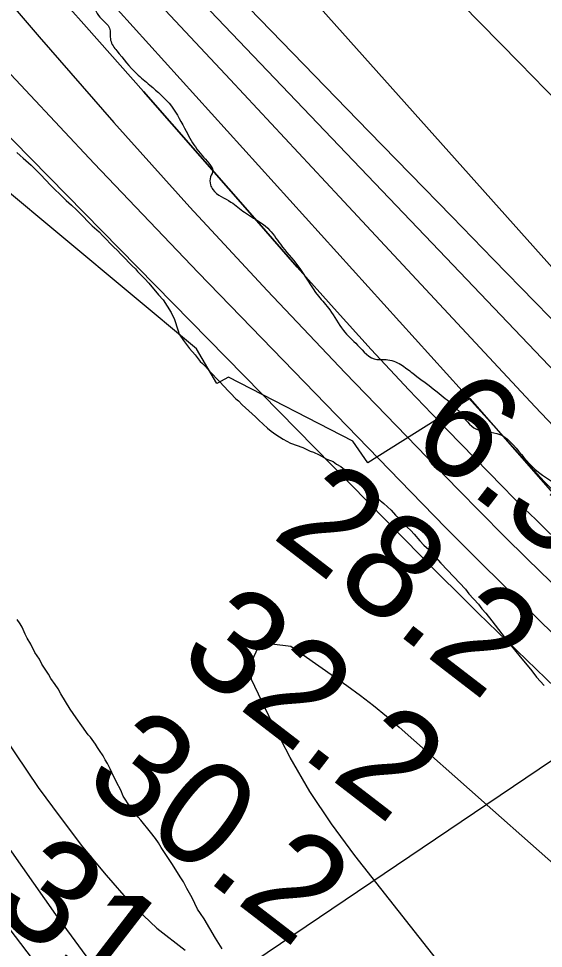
# Model space of a CAD drawing. Extents: x 3297772 to 3335630, y 634068 to 659439.
# Drawn here: x 3314323 to 3314660, y 649085 to 649683 of the extents above; entities that cross this region are included whole.
import ezdxf

# ---------------------------------------------------------------- set-up
doc = ezdxf.new("R2010")
doc.units = 0
for name, color, linetype in [('V-LEVE-TOET', 7, 'Continuous'), ('V-RIVR-EDGE', 7, 'Continuous'), ('V-RIVR-RANG', 7, 'Continuous'), ('V-RRAP-RVMT', 7, 'Continuous'), ('V-SITE-VEGE', 7, 'Continuous'), ('V-SURV-LINE', 7, 'Continuous'), ('V-TOPO-DPTH', 7, 'Continuous'), ('V-TOPO-MAJR', 7, 'Continuous'), ('V-TOPO-MINR', 7, 'Continuous'), ('V-TOPO-WATR', 7, 'Continuous')]:
    doc.layers.add(name, color=color, linetype=linetype)

msp = doc.modelspace()

# ---------------------------------------------------------------- linework, layer by layer
at = {"layer": 'V-LEVE-TOET'}
msp.add_lwpolyline([(3313967, 649608.57), (3314021.91, 649525.35), (3314048.53, 649488.06), (3314084.6, 649440.35), (3314142.19, 649372.67), (3314182.57, 649323.22), (3314206.62, 649291.99), (3314246.14, 649242.54), (3314275.34, 649204.38), (3314311.42, 649157.54), (3314346.62, 649107.24), (3314380.96, 649060.41)], dxfattribs=at)
at = {"layer": 'V-RIVR-EDGE'}
msp.add_spline([(3314336.87, 649731.75), (3314349.27, 649721.12), (3314360.57, 649707.93), (3314370.03, 649692.19), (3314376.22, 649682.31), (3314381.33, 649676.44), (3314382.04, 649668.77), (3314386.04, 649661.81), (3314398.8, 649647.16), (3314407.19, 649639.83), (3314421.05, 649626.27), (3314430.51, 649610.16), (3314437.43, 649598.81), (3314446.18, 649588.19), (3314447.63, 649585.26), (3314446.16, 649580.88), (3314446.15, 649575.76), (3314447.6, 649572.83), (3314459.28, 649564.76), (3314468.03, 649558.16), (3314483, 649547.88), (3314491.01, 649537.63), (3314502.31, 649523.71), (3314515.42, 649504.3), (3314522.71, 649495.51), (3314531.45, 649482.33), (3314540.57, 649472.8), (3314552.97, 649463.64), (3314558.82, 649463.62), (3314568.32, 649460.31), (3314575.98, 649454.81), (3314596.78, 649438.67), (3314606.26, 649429.51), (3314616.83, 649418.88), (3314631.81, 649415.55), (3314640.57, 649408.59), (3314654.42, 649393.2), (3314674.49, 649378.53), (3314696.72, 649350.69), (3314708.02, 649337.14), (3314721.5, 649317.36), (3314741.19, 649297.21), (3314761.96, 649274.13)], degree=3, dxfattribs=at)
at = {"layer": 'V-RIVR-RANG'}
msp.add_line((3314369.57, 649006.54), (3315363.79, 649678.49), dxfattribs=at)
at = {"layer": 'V-RRAP-RVMT'}
for p, q in [((3314437.25, 649470.56), (3314306.55, 649579.32)), ((3314450.32, 649448.12), (3314437.25, 649470.56)), ((3314457.67, 649452.21), (3314450.32, 649448.12)), ((3314537.55, 649411.16), (3314457.67, 649452.21)), ((3314612.81, 649438.48), (3314547.17, 649397.22)), ((3314690.84, 649349.44), (3314612.81, 649438.48)), ((3314547.17, 649397.22), (3314537.55, 649411.16))]:
    msp.add_line(p, q, dxfattribs=at)
at = {"layer": 'V-SITE-VEGE'}
for points in [[(3314321.74, 649596.47), (3314324.07, 649594.7), (3314325.81, 649592.94), (3314331.05, 649588.43), (3314337.06, 649582.37), (3314343.66, 649575.32), (3314346.37, 649572.58), (3314349.28, 649570.03), (3314353.55, 649565.73), (3314356.84, 649562.79), (3314360.14, 649559.66), (3314364.6, 649555.15), (3314367.12, 649552.41), (3314370.23, 649549.48), (3314374.69, 649545.56), (3314377.01, 649543.01), (3314384.19, 649535.77), (3314386.33, 649533.81), (3314388.84, 649531.07), (3314391.75, 649528.14), (3314393.5, 649526.18), (3314395.82, 649523.83), (3314397.96, 649521.87), (3314399.31, 649520.11), (3314403.97, 649515.42), (3314406.49, 649512.67), (3314412.88, 649505.05), (3314415.79, 649501.91), (3314421.01, 649493.71), (3314422.94, 649489.22), (3314425.24, 649482.58), (3314426.01, 649479.85), (3314428.72, 649475.74), (3314431.43, 649472.42), (3314432.59, 649470.66), (3314436.27, 649466.55), (3314439.57, 649462.44), (3314441.12, 649461.07), (3314443.25, 649458.92), (3314445.58, 649456.18), (3314452.17, 649449.33), (3314457.4, 649443.46), (3314458.95, 649442.09), (3314462.44, 649438.37), (3314464.19, 649437), (3314466.52, 649434.45), (3314472.92, 649428.77), (3314475.05, 649426.81), (3314477.19, 649424.66), (3314482.81, 649419.57), (3314485.14, 649417.61), (3314488.05, 649415.45), (3314490.38, 649413.88), (3314492.71, 649412.51), (3314497.57, 649409.95), (3314505.35, 649407.19), (3314510.21, 649404.83), (3314512.35, 649404.04), (3314515.85, 649402.46), (3314520.91, 649399.71), (3314524.79, 649398.13), (3314527.12, 649396.37), (3314529.84, 649394.8), (3314533.34, 649392.05), (3314541.68, 649385), (3314546.15, 649381.28), (3314553.71, 649374.22), (3314557.4, 649371.09), (3314562.06, 649366.78), (3314564.96, 649363.65), (3314567.1, 649361.69), (3314569.23, 649359.54), (3314572.33, 649356.02), (3314574.66, 649353.86), (3314576.98, 649351.51), (3314580.47, 649347.21), (3314583.19, 649344.47), (3314586.29, 649341.53), (3314594.04, 649332.73), (3314602.38, 649324.11), (3314609.75, 649316.09), (3314612.07, 649313.16), (3314618.08, 649306.5)], [(3314618.08, 649306.5), (3314620.4, 649303.57), (3314622.92, 649300.64), (3314626.79, 649295.75), (3314637.44, 649281.86), (3314644.03, 649273.65), (3314652.36, 649263.67), (3314655.46, 649259.57), (3314660.31, 649254.28)], [(3314453.75, 649085.17), (3314449.31, 649092.01), (3314442.15, 649104.32), (3314439.64, 649107.84), (3314437.9, 649110.57), (3314434.42, 649117.8), (3314430.95, 649123.85), (3314428.82, 649128.15), (3314426.7, 649131.28), (3314421.86, 649139.29), (3314414.51, 649150.24), (3314412.77, 649153.17), (3314410.83, 649155.9), (3314407.54, 649160.01), (3314401.54, 649167.83), (3314399.79, 649169.79), (3314398.25, 649171.75), (3314396.12, 649174.68), (3314394.76, 649176.24), (3314393.4, 649178.2), (3314391.47, 649181.32), (3314390.12, 649183.28), (3314388.57, 649186.99), (3314385.87, 649192.26), (3314382.78, 649198.32), (3314381.82, 649200.66), (3314380.08, 649204.17), (3314378.54, 649206.52), (3314377.18, 649209.06), (3314374.86, 649212.58), (3314373.71, 649214.53), (3314372.35, 649216.49), (3314369.06, 649220.98), (3314367.7, 649222.55), (3314363.64, 649228.41), (3314359.96, 649233.49), (3314356.09, 649239.16), (3314350.1, 649248.94), (3314348.36, 649252.06), (3314346.42, 649254.99), (3314343.71, 649258.71), (3314342.17, 649261.44), (3314337.91, 649267.89), (3314336.37, 649271.21), (3314333.47, 649275.51), (3314330.76, 649280.79), (3314328.44, 649284.69), (3314327.09, 649287.23), (3314325.36, 649291.72), (3314324.01, 649293.87), (3314322.07, 649296.61)]]:
    msp.add_lwpolyline(points, dxfattribs=at)
at = {"layer": 'V-SURV-LINE'}
msp.add_lwpolyline([(3313934.18, 649601.12), (3314478.88, 648885.13)], dxfattribs=at)
at = {"layer": 'V-TOPO-DPTH'}
for points in [[(3313642.29, 650700.73), (3314133.3, 650176.46), (3314142.48, 650166.71), (3314151.69, 650156.97), (3314160.94, 650147.28), (3314170.21, 650137.61), (3314184.68, 650122.6), (3314186.75, 650120.46), (3314188.82, 650118.33), (3314190.89, 650116.2), (3314192.97, 650114.08), (3314619.56, 649679.61), (3314644.54, 649654.07), (3314669.47, 649628.48), (3314694.31, 649602.81), (3314719.09, 649577.07), (3314743.69, 649551.17), (3314768.12, 649525.11), (3314792.28, 649498.81), (3314816.27, 649472.34), (3314912.9, 649364.64), (3314957.24, 649314.81), (3315001.32, 649264.75)], [(3315001.32, 649264.75), (3314957.24, 649314.81), (3314912.9, 649364.64), (3314816.27, 649472.34), (3314792.28, 649498.81), (3314768.12, 649525.11), (3314743.69, 649551.17), (3314719.09, 649577.07), (3314694.31, 649602.81), (3314669.47, 649628.48), (3314644.54, 649654.07), (3314619.56, 649679.61), (3314192.97, 650114.08), (3314190.89, 650116.2), (3314188.82, 650118.33), (3314186.75, 650120.46), (3314184.68, 650122.6), (3314170.21, 650137.61), (3314160.94, 650147.28), (3314151.69, 650156.97), (3314142.48, 650166.71), (3314133.3, 650176.46), (3313642.29, 650700.73)], [(3314976.57, 649182.98), (3314900.16, 649257.2), (3314722.86, 649431.27), (3314715.33, 649438.72), (3314707.82, 649446.2), (3314700.35, 649453.72), (3314692.92, 649461.28), (3314654.34, 649500.73), (3314627.65, 649528.04), (3314600.99, 649555.38), (3314574.36, 649582.76), (3314547.76, 649610.15), (3314128.61, 650042.3), (3314126.8, 650044.17), (3314125, 650046.06), (3314119.13, 650052.23), (3314115.31, 650056.26), (3314111.5, 650060.31), (3314107.71, 650064.38), (3314103.93, 650068.46), (3314011.06, 650169.26), (3313960.9, 650223.78), (3313910.8, 650278.36)], [(3313910.8, 650278.36), (3313960.9, 650223.78), (3314011.06, 650169.26), (3314103.93, 650068.46), (3314107.71, 650064.38), (3314111.5, 650060.31), (3314115.31, 650056.26), (3314119.13, 650052.23), (3314125, 650046.06), (3314126.8, 650044.17), (3314128.61, 650042.3), (3314547.76, 649610.15), (3314574.36, 649582.76), (3314600.99, 649555.38), (3314627.65, 649528.04), (3314654.34, 649500.73), (3314692.92, 649461.28), (3314700.35, 649453.72), (3314707.82, 649446.2), (3314715.33, 649438.72), (3314722.86, 649431.27), (3314900.16, 649257.2), (3314976.57, 649182.98)], [(3315034.8, 649059), (3314856.21, 649230.14), (3314826.09, 649259.26), (3314796.15, 649288.56), (3314766.48, 649318.13), (3314736.99, 649347.87), (3314727.09, 649357.95), (3314702.78, 649382.89), (3314678.61, 649407.97), (3314654.65, 649433.26), (3314630.82, 649458.67), (3314529.01, 649568.19), (3314458.74, 649643.55), (3314388.32, 649718.77), (3314317.68, 649793.79), (3314246.89, 649868.66), (3314130.17, 649991.75), (3314117.63, 650004.98), (3314105.1, 650018.21), (3314092.57, 650031.45), (3314080.04, 650044.69), (3314000.92, 650128.34), (3313948.97, 650183.52)], [(3313948.97, 650183.52), (3314000.92, 650128.34), (3314080.04, 650044.69), (3314092.57, 650031.45), (3314105.1, 650018.21), (3314117.63, 650004.98), (3314130.17, 649991.75), (3314246.89, 649868.66), (3314317.68, 649793.79), (3314388.32, 649718.77), (3314458.74, 649643.55), (3314529.01, 649568.19), (3314630.82, 649458.67), (3314654.65, 649433.26), (3314678.61, 649407.97), (3314702.78, 649382.89), (3314727.09, 649357.95), (3314736.99, 649347.87), (3314766.48, 649318.13), (3314796.15, 649288.56), (3314826.09, 649259.26), (3314856.21, 649230.14), (3315034.8, 649059)], [(3314967.28, 649062.89), (3314898.97, 649127.75), (3314662.13, 649353.83), (3314654.92, 649360.79), (3314647.77, 649367.8), (3314640.69, 649374.88), (3314633.67, 649382.02), (3314598.11, 649418.55), (3314573.55, 649444.19), (3314549.29, 649470.1), (3314525.45, 649496.39), (3314501.89, 649522.95), (3314475.96, 649552.68), (3314439.58, 649594.24), (3314403.13, 649635.73), (3314366.54, 649677.11), (3314329.87, 649718.41)]]:
    msp.add_lwpolyline(points, dxfattribs=at)
at = {"layer": 'V-TOPO-MAJR'}
msp.add_lwpolyline([(3313974.88, 649967.9), (3313997.75, 649942.52), (3314020.7, 649917.21), (3314043.77, 649892.01), (3314066.92, 649866.88), (3314085.34, 649846.99), (3314117.91, 649812.11), (3314150.68, 649777.43), (3314183.75, 649743.02), (3314217.01, 649708.81), (3314581.32, 649337.32), (3314593.46, 649325.04), (3314605.68, 649312.82), (3314617.99, 649300.71), (3314630.38, 649288.66), (3314642.82, 649276.68), (3314655.26, 649264.69), (3314667.72, 649252.73), (3314680.19, 649240.77), (3314720.18, 649202.43), (3314752.52, 649171.18), (3314784.68, 649139.75), (3314816.57, 649108.04), (3314848.29, 649076.16)], dxfattribs=at)
at = {"layer": 'V-TOPO-MINR'}
for points in [[(3313642.29, 650700.73), (3314133.3, 650176.46), (3314142.48, 650166.71), (3314151.69, 650156.97), (3314160.94, 650147.28), (3314170.21, 650137.61), (3314184.68, 650122.6), (3314186.75, 650120.46), (3314188.82, 650118.33), (3314190.89, 650116.2), (3314192.97, 650114.08), (3314619.56, 649679.61), (3314644.54, 649654.07), (3314669.47, 649628.48), (3314694.31, 649602.81), (3314719.09, 649577.07), (3314743.69, 649551.17), (3314768.12, 649525.11), (3314792.28, 649498.81), (3314816.27, 649472.34), (3314912.9, 649364.64), (3314957.24, 649314.81), (3315001.32, 649264.75)], [(3313444.39, 650503.82), (3313453.69, 650491.76), (3313463.17, 650479.83), (3313472.74, 650467.98), (3313482.47, 650456.25), (3314335.54, 649188.83), (3314349.55, 649169.6), (3314364.01, 649150.73), (3314379.14, 649132.4), (3314394.72, 649114.43), (3314411.69, 649098.34), (3314429.98, 649084.28)], [(3313940.04, 650317.13), (3314006.03, 650245.57), (3314126.57, 650116.35), (3314142.54, 650099.22), (3314158.5, 650082.09), (3314174.46, 650064.95), (3314190.41, 650047.8), (3314255.84, 649977.45), (3314304.33, 649924.97), (3314352.61, 649872.3), (3314400.56, 649819.33), (3314448.29, 649766.15), (3314699.66, 649484.36), (3314702.45, 649481.26), (3314705.26, 649478.18), (3314708.09, 649475.12), (3314710.94, 649472.07), (3314714.93, 649467.84), (3314715.81, 649466.93), (3314717.56, 649465.12), (3314720, 649462.66), (3314720.47, 649462.2), (3314720.7, 649461.97), (3315082.36, 649112.31)], [(3313910.8, 650278.36), (3313960.9, 650223.78), (3314011.06, 650169.26), (3314103.93, 650068.46), (3314107.71, 650064.38), (3314111.5, 650060.31), (3314115.31, 650056.26), (3314119.13, 650052.23), (3314125, 650046.06), (3314126.8, 650044.17), (3314128.61, 650042.3), (3314547.76, 649610.15), (3314574.36, 649582.76), (3314600.99, 649555.38), (3314627.65, 649528.04), (3314654.34, 649500.73), (3314692.92, 649461.28), (3314700.35, 649453.72), (3314707.82, 649446.2), (3314715.33, 649438.72), (3314722.86, 649431.27), (3314900.16, 649257.2), (3314976.57, 649182.98)], [(3313912.01, 650197.23), (3314062.28, 650037.94), (3314077.99, 650021.27), (3314093.7, 650004.58), (3314109.39, 649987.89), (3314125.07, 649971.19), (3314192, 649899.84), (3314240.99, 649847.32), (3314289.78, 649794.62), (3314338.26, 649741.64), (3314386.55, 649688.47), (3314658.01, 649387.91), (3314660.81, 649384.85), (3314663.66, 649381.84), (3314666.56, 649378.89), (3314668.04, 649377.43), (3314669.53, 649375.99), (3314674.52, 649371.21), (3314678.52, 649367.38), (3314682.52, 649363.56), (3314686.52, 649359.75), (3314690.53, 649355.93), (3315075.75, 648989.54)], [(3313977.23, 650178.79), (3314004.83, 650149.15), (3314032.56, 650119.62), (3314060.37, 650090.18), (3314102.88, 650045.37), (3314109.51, 650038.39), (3314116.14, 650031.42), (3314122.79, 650024.46), (3314129.45, 650017.51), (3314390.81, 649744.92), (3314441.37, 649692.15), (3314491.91, 649639.36), (3314542.42, 649586.54), (3314592.9, 649533.69), (3314663.39, 649459.84), (3314678.66, 649443.96), (3314694.01, 649428.14), (3314709.48, 649412.44), (3314725.02, 649396.81), (3314809.14, 649312.81), (3314867.04, 649255.48), (3314925.27, 649198.49), (3314983.97, 649141.99)], [(3313992.69, 650012.14), (3313998.72, 650005.29), (3314023.24, 649977.46), (3314047.75, 649949.62), (3314072.25, 649921.77), (3314096.74, 649893.92), (3314175.63, 649804.13), (3314240.08, 649731.85), (3314305.22, 649660.21), (3314371.39, 649589.52), (3314438.25, 649519.47), (3314574.66, 649378.63), (3314597.51, 649355.3), (3314620.52, 649332.13), (3314643.78, 649309.21), (3314667.21, 649286.47), (3314702.23, 649252.83), (3314743.39, 649213.5), (3314784.67, 649174.29), (3314826.14, 649135.29), (3314867.74, 649096.42), (3315275.74, 648717.02)], [(3314195.72, 649834.83), (3314336.22, 649670.88), (3314384.21, 649615.89), (3314432.84, 649561.49), (3314482.45, 649507.97), (3314532.7, 649455.04), (3314604.84, 649380.41), (3314619.59, 649365.33), (3314634.45, 649350.36), (3314649.49, 649335.56), (3314664.64, 649320.89), (3314772.52, 649217.57), (3314841.86, 649151.49), (3314911.41, 649085.65), (3314981.3, 649020.15)], [(3314329.87, 649718.41), (3314366.54, 649677.11), (3314403.13, 649635.73), (3314439.58, 649594.24), (3314475.96, 649552.68), (3314501.89, 649522.95), (3314525.45, 649496.39), (3314549.29, 649470.1), (3314573.55, 649444.19), (3314598.11, 649418.55), (3314633.67, 649382.02), (3314640.69, 649374.88), (3314647.77, 649367.8), (3314654.92, 649360.79), (3314662.13, 649353.83), (3314898.97, 649127.75), (3314967.28, 649062.89)], [(3314602.29, 649064.26), (3314538.72, 649145.09), (3314523.84, 649165.36), (3314509.89, 649186.21), (3314497.35, 649207.93), (3314485.74, 649230.24), (3314472.38, 649258.12), (3314472.92, 649270.31), (3314476.76, 649278.58), (3314485.56, 649281), (3314497.66, 649279.52), (3314533.71, 649254.15), (3314542.37, 649247.84), (3314550.87, 649241.34), (3314559.15, 649234.55), (3314567.28, 649227.57), (3314621.83, 649179.12), (3314657.15, 649147.81), (3314692.53, 649116.57), (3314727.97, 649085.4)]]:
    msp.add_lwpolyline(points, dxfattribs=at)
at = {"layer": 'V-TOPO-WATR'}
msp.add_lwpolyline([(3313948.97, 650183.52), (3314000.92, 650128.34), (3314080.04, 650044.69), (3314092.57, 650031.45), (3314105.1, 650018.21), (3314117.63, 650004.98), (3314130.17, 649991.75), (3314246.89, 649868.66), (3314317.68, 649793.79), (3314388.32, 649718.77), (3314458.74, 649643.55), (3314529.01, 649568.19), (3314630.82, 649458.67), (3314654.65, 649433.26), (3314678.61, 649407.97), (3314702.78, 649382.89), (3314727.09, 649357.95), (3314736.99, 649347.87), (3314766.48, 649318.13), (3314796.15, 649288.56), (3314826.09, 649259.26), (3314856.21, 649230.14), (3315034.8, 649059)], dxfattribs=at)

# ---------------------------------------------------------------- texts
at = {"layer": 'V-RIVR-RANG'}
for s, p in [('6.3', (3314571.67, 649409.16)), ('28.2', (3314484.52, 649350.04)), ('32.2', (3314423.72, 649270.66)), ('30.2', (3314362.91, 649191.27)), ('31.1', (3314303.99, 649110.43))]:
    msp.add_text(s, height=67, rotation=322.40833, dxfattribs=at).set_placement(p)

doc.saveas('drawing.dxf')
